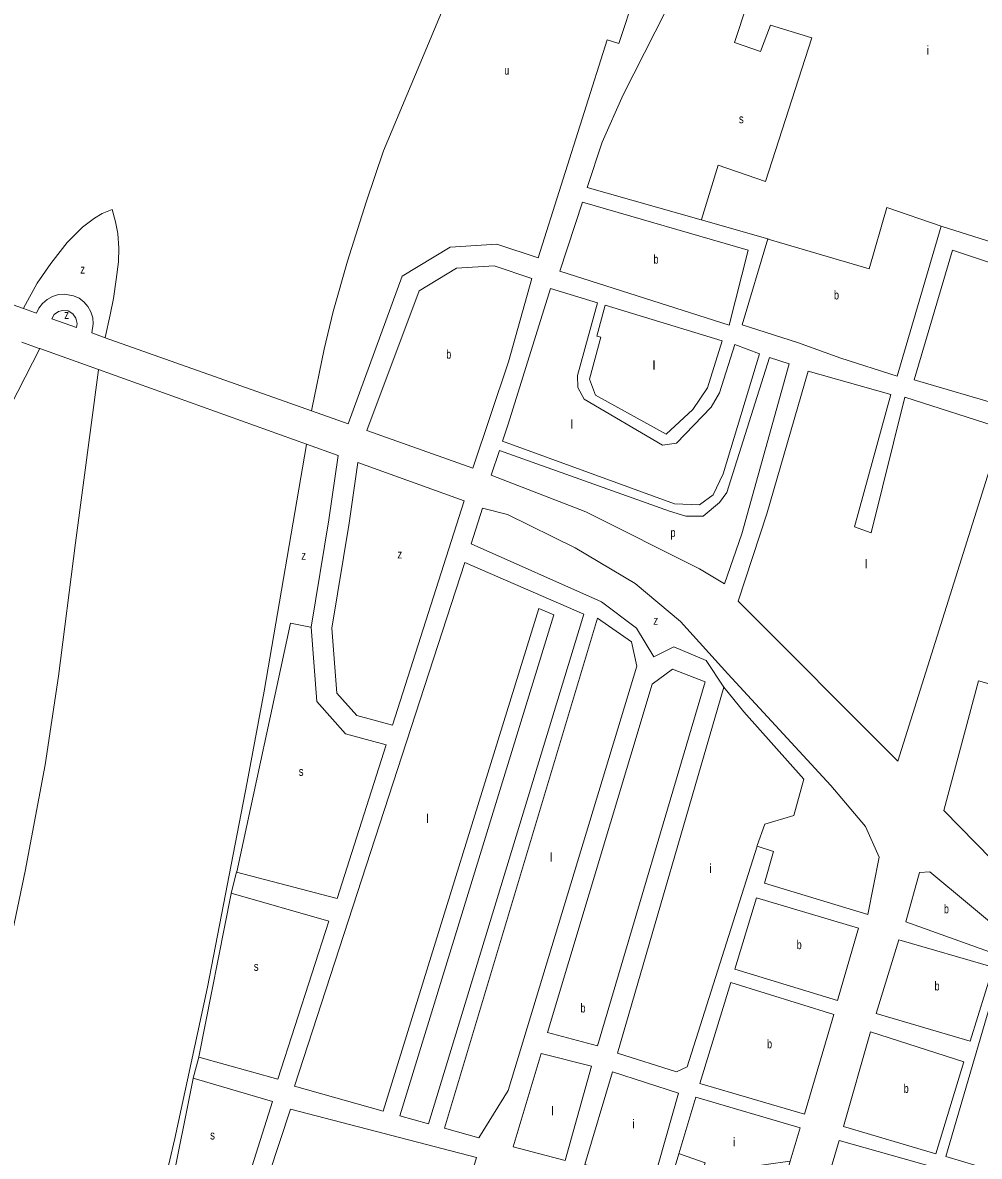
# Model space of a CAD drawing. Extents: x 639657 to 671642, y 222838 to 252123.
# Drawn here: x 650455 to 651529, y 242810 to 244084 of the extents above; entities that cross this region are included whole.
import ezdxf

# ---------------------------------------------------------------- set-up
doc = ezdxf.new("R2010")
doc.units = 0
doc.header["$LTSCALE"] = 4
for name, color, linetype, lineweight in [('1', 7, 'Continuous', 13), ('21', 7, 'Continuous', 13), ('5', 7, 'Continuous', 13)]:
    doc.layers.add(name, color=color, linetype=linetype, lineweight=lineweight)
doc.layers.add('7', color=7, linetype='Continuous')

msp = doc.modelspace()

# ---------------------------------------------------------------- linework, layer by layer
at = {"layer": '1'}
for p, q in [((650455.429, 243762.637), (650272.099, 243827.424)), ((650778.983, 243647.739), (650547.257, 243729.935)), ((651325.19, 243724.57), (651373.8, 243706.99)), ((650993.72, 243613.726), (651000.06, 243632.77)), ((650773.539, 243610.307), (650808.964, 243597.609)), ((651085.132, 243419.229), (650951.386, 243477.42)), ((650910.476, 242846.97), (651085.132, 243419.229)), ((650928.476, 242841.932), (651100.562, 243415.018)), ((651528.496, 243344.363), (651489.36, 243198.75)), ((651201.21, 242910.74), (651279.65, 243158.94)), ((651037.058, 242925.798), (651005.517, 242821.011)), ((650928.476, 242841.932), (650967.15, 242831.11))]:
    msp.add_line(p, q, dxfattribs=at)
for points in [[(651474.186, 244280.936), (651464.57, 244249.47), (651214.07, 244238.02), (651153.96, 244113.07), (651142.8, 244116.37), (651124.4, 244060.38), (651111.23, 244064.71), (651033.645, 243819.608)], [(651486.33, 243855.368), (651609.84, 243816.43), (651729.47, 244226.84), (651686.98, 244237.23), (651464.34, 244217.12)], [(651213.382, 244169.031), (651129.19, 244002.83), (651105.57, 243949.57), (651088.92, 243898.84), (651216.979, 243862.242), (651291.76, 243840.87)], [(651373.8, 243706.99), (651436.99, 243686.94), (651486.33, 243855.368)], [(651033.645, 243819.608), (650987.245, 243835.084), (650934.684, 243831.577), (650880.836, 243799.245), (650820.314, 243633.079), (650778.983, 243647.739)], [(651291.76, 243840.87), (651263.07, 243744.61), (651325.19, 243724.57)], [(651026.677, 243796.672), (650984.136, 243810.863), (650942.055, 243808.055), (650899.974, 243782.788), (650841.108, 243625.703)], [(651026.677, 243796.672), (651000.52, 243702.86), (650960.31, 243583.42), (650841.108, 243625.703)], [(651000.06, 243632.77), (651047.56, 243785.22), (651100.3, 243769.18), (651077.92, 243687.42), (651078.24, 243674.1), (651085.22, 243660.93), (651173.29, 243609.09), (651189.2, 243611.33), (651227.97, 243651.85), (651237.55, 243668.11), (651254.52, 243722.34)], [(650547.257, 243729.935), (650532.155, 243735.292), (650533.945, 243745.451), (650533.343, 243752.315), (650531.328, 243758.904), (650527.986, 243764.93), (650523.464, 243770.129), (650517.961, 243774.275), (650511.715, 243777.186), (650501.559, 243778.975), (650494.695, 243778.373), (650488.106, 243776.358), (650482.08, 243773.016), (650476.881, 243768.494), (650472.735, 243762.991), (650470.07, 243757.463)], [(650470.07, 243757.463), (650468.07, 243758.17), (650455.429, 243762.637)], [(650007.677, 242678.251), (650031, 242746.45), (650126.9, 243022.44), (650175.55, 243120.73), (650273.77, 243285.91), (650248.27, 243312.41), (650250.91, 243354.05), (650352.46, 243501.35), (650407.56, 243589.11), (650474.013, 243717.666)], [(650453.779, 243724.919), (650472.013, 243718.383), (650474.013, 243717.666)], [(650474.013, 243717.666), (650539.792, 243694.089), (650773.539, 243610.307)], [(651254.52, 243722.34), (651282.214, 243711.899), (651241.536, 243577.143), (651230.314, 243553.28), (651214.884, 243542.05), (651186.83, 243543.454), (650993.72, 243613.726)], [(650990.214, 243603.19), (651181.219, 243535.032), (651199.454, 243529.417), (651219.092, 243529.417), (651237.328, 243544.858), (651245.744, 243556.087), (651293.436, 243707.687), (651315.88, 243700.669), (651262.576, 243509.765), (651242.938, 243453.617), (651215.12, 243470.39)], [(651215.12, 243470.39), (651087.45, 243534.28), (650981.01, 243575.54), (650990.214, 243603.19)], [(650778.576, 243404.814), (650798.63, 243525.223), (650808.964, 243597.609)], [(650870.03, 243294.559), (650829.838, 243305.528), (650807.394, 243330.795), (650801.784, 243403.788), (650821.422, 243521.699), (650831.124, 243589.667)], [(650831.124, 243589.667), (650950.58, 243546.85), (650870.03, 243294.559)], [(651246.62, 243352.38), (651193.61, 243411.25), (651142.84, 243453.98), (651075.17, 243493.82), (650999.38, 243531.22), (650971.23, 243538.38), (650958.275, 243498.583)], [(650958.275, 243498.583), (651104.77, 243433.266), (651144.046, 243403.788), (651163.684, 243371.503)], [(650951.386, 243477.42), (650759.88, 242889.12), (650859.53, 242861.23), (651034.59, 243425.61), (651051.29, 243418.82), (650878.17, 242856.01), (650910.476, 242846.97)], [(651144.46, 243361.14), (651138.435, 243388.348), (651100.562, 243415.018)], [(650863.01, 243272.571), (650817.151, 243285.086), (650784.996, 243321.286), (650778.576, 243404.814)], [(651163.684, 243371.503), (651186.127, 243382.733), (651222.598, 243367.292), (651242.308, 243337.522)], [(650967.15, 242831.11), (651000.2, 242884.18), (651144.46, 243361.14)], [(651279.65, 243158.94), (651298.28, 243152.78), (651288.12, 243117.19), (651404.02, 243081.89), (651416.99, 243146.25), (651401.59, 243180.75), (651362.45, 243227.05), (651246.62, 243352.38)], [(651242.308, 243337.522), (651122.95, 242926.18), (651189.14, 242905.25), (651201.21, 242910.74)], [(651528.496, 243344.363), (651652.945, 243309.314), (651778.067, 243274.075)], [(650863.01, 243272.571), (650807.91, 243099.99), (650694.92, 243129.39), (650688.92, 243106.07)], [(651489.36, 243198.75), (651597.57, 243088.31), (651675.215, 243168.221), (651778.067, 243274.075)], [(650688.92, 243106.07), (650798.5, 243074.59), (650741.12, 242897.09), (650652.51, 242921.73), (650646.27, 242898.1)], [(651005.517, 242821.011), (651064.091, 242805.81), (651093.676, 242911.47), (651037.058, 242925.798)], [(650646.27, 242898.1), (650735.37, 242871.96), (650698.393, 242755.791)], [(651327.95, 242842.45), (651210.97, 242876.92), (651191.878, 242813.27)], [(651191.878, 242813.27), (651179.4, 242771.67), (651297.02, 242736.98), (651316.986, 242805.066), (651327.95, 242842.45)], [(651476.64, 242798.48), (651371.86, 242828.13), (651359.288, 242784.99)]]:
    msp.add_lwpolyline(points, dxfattribs=at)
for points in [[(651083.48, 243882.26), (651058.03, 243804.69), (651248.25, 243744.09), (651269.75, 243828.36)], [(651600.43, 243794.8), (651499.12, 243828.48), (651456.07, 243682.7), (651558.49, 243652.67)], [(650487.286, 243751.322), (650514.952, 243741.453), (650515.68, 243745.997), (650514.419, 243751.974), (650510.837, 243756.921), (650505.551, 243759.984), (650499.477, 243760.632), (650495.036, 243759.449), (650490.089, 243755.867)], [(651099.54, 243731.77), (651104.01, 243730.68), (651091.42, 243683.23), (651098.15, 243665.56), (651177.69, 243621.74), (651207.54, 243649.22), (651224.06, 243673.8), (651240.59, 243726.53), (651109.16, 243766.49)], [(651555.5, 243627.98), (651437.83, 243254.38), (651258.368, 243433.965), (651290.631, 243532.224), (651336.92, 243692.247), (651429.95, 243666.15), (651389.25, 243517.35), (651407.88, 243510.75), (651445.82, 243663.23)], [(651100.494, 242934.395), (651221.195, 243343.429), (651184.725, 243357.466), (651161.91, 243340.59), (651044.189, 242949.49)], [(651446.91, 243073.6), (651550.13, 243036.68), (651565.08, 243053.75), (651473.56, 243130.12), (651461.96, 243129.35)], [(651393.78, 243066.69), (651278.95, 243100.92), (651254.67, 243020.54), (651369.92, 242985.22)], [(651544.83, 243022.7), (651438.78, 243053.64), (651413.4, 242970.9), (651519.03, 242939.75)], [(651365.72, 242969.79), (651250.03, 243005.53), (651215.17, 242892.14), (651332.8, 242857.88)], [(651624.6, 242933.43), (651549.04, 243006.09), (651491.55, 242810.18), (651614.96, 242773.3), (651605.58, 242860.62), (651604.93, 242887.05), (651612.43, 242911.27)], [(651480.41, 242813.07), (651511.97, 242916.6), (651407.22, 242950.11), (651376.72, 242843.99)], [(651191.31, 242881.16), (651117.2, 242905.39), (651086.3, 242801.2), (651162.14, 242778.25)], [(650964.59, 242808.93), (650755.35, 242863.16), (650694.68, 242679.38), (650904.4, 242606.46)]]:
    msp.add_lwpolyline(points, close=True, dxfattribs=at)
at = {"layer": '21'}
for points in [[(651213.382, 244169.031), (651213.882, 244168.871), (651282.214, 244147.047), (651254.16, 244061.421), (651283.617, 244051.595), (651294.839, 244081.073), (651341.128, 244067.036), (651289.228, 243905.61), (651235.925, 243923.858), (651217.133, 243862.742), (651216.979, 243862.242)], [(651486.33, 243855.368), (651425.291, 243876.132), (651405.653, 243807.35), (651292.26, 243840.723), (651291.76, 243840.87)], [(650778.576, 243404.814), (650778.076, 243404.913), (650755.494, 243409.403), (650695.028, 243129.89), (650694.92, 243129.39)], [(651279.65, 243158.94), (651279.831, 243159.44), (651288.526, 243183.406), (651320.788, 243193.232), (651332.01, 243233.94), (651264.679, 243309.74), (651242.308, 243337.522)], [(650688.92, 243106.07), (650688.821, 243105.57), (650652.609, 242922.23), (650652.51, 242921.73)], [(650646.27, 242898.1), (650646.17, 242897.6), (650620.833, 242770.717), (650698.393, 242755.791)], [(651191.878, 242813.27), (651192.378, 242813.095), (651221.195, 242803.002), (651216.987, 242788.965), (651254.86, 242776.332), (651263.277, 242797.387), (651316.487, 242804.995), (651316.986, 242805.066)]]:
    msp.add_lwpolyline(points, dxfattribs=at)
at = {"layer": '5'}
for p, q in [((650978.98, 244224.69), (650859.95, 243939.86)), ((650859.95, 243939.86), (650840.35, 243882.26)), ((650840.35, 243882.26), (650819.49, 243815.85)), ((650535.16, 243864.33), (650543.94, 243869.5)), ((650543.94, 243869.5), (650555.09, 243874.04)), ((650555.09, 243874.04), (650558.78, 243860.3)), ((650521.87, 243854.2), (650535.16, 243864.33)), ((650558.78, 243860.3), (650561.61, 243847.21)), ((650504.75, 243836.98), (650521.87, 243854.2)), ((650561.61, 243847.21), (650562.72, 243830.46)), ((650486.13, 243813.52), (650504.75, 243836.98)), ((650562.72, 243830.46), (650562.12, 243815.21)), ((650470.95, 243791.37), (650486.13, 243813.52)), ((650562.12, 243815.21), (650559.6, 243795.24)), ((650819.49, 243815.85), (650803.54, 243759.33)), ((650559.6, 243795.24), (650556.65, 243773.97)), ((650556.65, 243773.97), (650553.05, 243755.7)), ((650803.54, 243759.33), (650793.35, 243717)), ((650514.01, 243499.62), (650494.88, 243349.68)), ((650494.88, 243349.68), (650479.9, 243249.99)), ((650725.89, 243333.07), (650706.63, 243230.58)), ((650479.9, 243249.99), (650457.46, 243130.54)), ((650706.63, 243230.58), (650662.16, 243000.25)), ((650457.46, 243130.54), (650429.9, 243000.11)), ((650662.16, 243000.25), (650625.47, 242830.51)), ((650625.47, 242830.51), (650606.8, 242749.72))]:
    msp.add_line(p, q, dxfattribs=at)
for points in [[(650455.429, 243762.637), (650455.69, 243763.12), (650470.95, 243791.37)], [(650553.05, 243755.7), (650547.335, 243730.28), (650547.257, 243729.935)], [(650793.35, 243717), (650779.398, 243649.739), (650778.983, 243647.739)], [(650539.792, 243694.089), (650539.767, 243693.9), (650514.01, 243499.62)], [(650773.539, 243610.307), (650773.498, 243610.07), (650725.89, 243333.07)]]:
    msp.add_lwpolyline(points, dxfattribs=at)

# ---------------------------------------------------------------- texts
at = {"layer": '7'}
for s, p in [('i', (651469.977, 244047.885)), ('l', (651162.368, 243694.115)), ('l', (651069.951, 243627.805)), ('l', (651400.589, 243470.715)), ('l', (650907.996, 243184.745)), ('l', (651046.864, 243141.23)), ('i', (651225.939, 243128.815)), ('l', (651048.266, 242856.278)), ('i', (651139.253, 242841.82)), ('i', (651252.59, 242821.404))]:
    msp.add_text(s, height=10, dxfattribs=at).set_placement(p)
for s, width, p in [('u', 0.7, (650995.86, 244025.426)), ('s', 0.8, (651259.299, 243970.845)), ('b', 0.75, (651163.345, 243813.175)), ('z', 0.8, (650519.339, 243801.987)), ('b', 0.75, (651366.09, 243772.957)), ('z', 0.8, (650501.343, 243751.042)), ('b', 0.75, (650930.495, 243706.493)), ('p', 0.75, (651182.421, 243506.054)), ('z', 0.8, (650767.62, 243480.538)), ('z', 0.8, (650875.629, 243481.942)), ('z', 0.8, (651163.185, 243407.545)), ('s', 0.8, (650764.815, 243237.697)), ('b', 0.75, (651489.552, 243083.4)), ('b', 0.75, (651324.169, 243043.07)), ('s', 0.8, (650714.317, 243018.719)), ('b', 0.75, (651479.027, 242996.695)), ('b', 0.75, (651081.265, 242971.93)), ('b', 0.75, (651290.925, 242931.705)), ('b', 0.75, (651444.412, 242881.59)), ('s', 0.8, (650665.222, 242829.219))]:
    msp.add_text(s, height=10, dxfattribs=dict(at, width=width)).set_placement(p)

doc.saveas('drawing.dxf')
